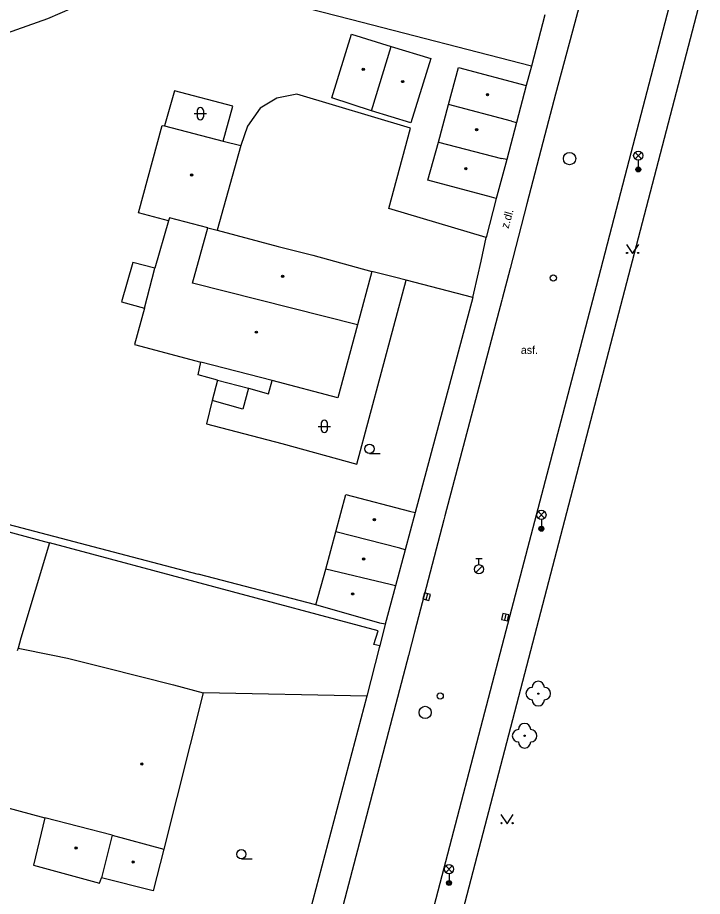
# Model space of a CAD drawing. Extents: x -600309 to -598967, y -1161267 to -1160292.
# Drawn here: x -599325.6 to -599269.9, y -1160625.1 to -1160553.7 of the extents above; entities that cross this region are included whole.
import ezdxf

# ---------------------------------------------------------------- set-up
doc = ezdxf.new("R2010")
doc.units = 0
for name, color, linetype in [('Level 10', 7, 'Continuous'), ('Level 11', 7, 'Continuous'), ('Level 22', 7, 'Continuous'), ('Level 27', 7, 'Continuous'), ('Level 28', 7, 'Continuous'), ('Level 33', 7, 'Continuous'), ('Level 36', 7, 'Continuous'), ('Level 39', 7, 'Continuous'), ('Level 40', 7, 'Continuous'), ('Level 5', 7, 'Continuous'), ('Level 51', 7, 'Continuous'), ('Level 54', 7, 'Continuous'), ('Level 7', 7, 'Continuous'), ('Level 8', 7, 'Continuous')]:
    doc.layers.add(name, color=color, linetype=linetype)

msp = doc.modelspace()

# ---------------------------------------------------------------- linework, layer by layer
at = {"layer": 'Level 10'}
for points in [[(-599274.15, -1160531), (-599277.9507, -1160545.2851), (-599280.3039, -1160554.131), (-599281.8522, -1160559.9509), (-599282.73, -1160563.25)], [(-599272.1599, -1160551.02), (-599276.23, -1160566.6)], [(-599282.73, -1160563.25), (-599284.18, -1160568.85)], [(-599276.23, -1160566.6), (-599278.57, -1160575.56)], [(-599284.18, -1160568.85), (-599285.5482, -1160574.0919), (-599286.19, -1160576.56)], [(-599278.57, -1160575.56), (-599285.45, -1160601.77)], [(-599286.19, -1160576.56), (-599286.2202, -1160576.6749), (-599290.84, -1160594.19)], [(-599290.84, -1160594.19), (-599290.9228, -1160594.5061), (-599293.3119, -1160603.632), (-599293.807, -1160605.523), (-599294.8368, -1160609.4561), (-599295, -1160610.08)], [(-599285.45, -1160601.77), (-599295.5, -1160640.29)], [(-599295, -1160610.08), (-599304.71, -1160647.14)]]:
    msp.add_lwpolyline(points, dxfattribs=at)
at = {"layer": 'Level 11'}
for points in [[(-599287.49, -1160571.59), (-599295.4099, -1160569.23)], [(-599294.94, -1160574.81), (-599296.78, -1160574.34)], [(-599294, -1160575.05), (-599294.94, -1160574.81)], [(-599288.57, -1160576.45), (-599294, -1160575.05)], [(-599297.19, -1160608.83), (-599310.49, -1160608.56)]]:
    msp.add_lwpolyline(points, dxfattribs=at)
at = {"layer": 'Level 22'}
for centre in [(-599283.26, -1160608.62), (-599284.37, -1160612.04)]:
    msp.add_circle(centre, 0.05, dxfattribs=at)
for centre, start, end in [((-599283.26, -1160608.12), 0, 180), ((-599283.76, -1160608.62), 90, 270), ((-599282.76, -1160608.62), 270, 90), ((-599283.26, -1160609.12), 180, 0), ((-599284.37, -1160611.54), 0, 180), ((-599284.87, -1160612.04), 90, 270), ((-599283.87, -1160612.04), 270, 90), ((-599284.37, -1160612.54), 180, 0)]:
    msp.add_arc(centre, 0.5, start, end, dxfattribs=at)
at = {"layer": 'Level 27'}
for p, q in [((-599292.2682, -1160600.5078), (-599292.3918, -1160600.9922)), ((-599285.8882, -1160602.1677), (-599286.0118, -1160602.6521))]:
    msp.add_line(p, q, dxfattribs=at)
for points in [[(-599292.5105, -1160600.446), (-599292.634, -1160600.9305), (-599292.1495, -1160601.054), (-599292.026, -1160600.5695)], [(-599286.1305, -1160602.1059), (-599286.254, -1160602.5904), (-599285.7695, -1160602.7139), (-599285.646, -1160602.2294)]]:
    msp.add_lwpolyline(points, close=True, dxfattribs=at)
for centre in [(-599280.7199, -1160565.18), (-599292.45, -1160610.15)]:
    msp.add_circle(centre, 0.5, dxfattribs=at)
at = {"layer": 'Level 28'}
for p, q in [((-599288.33, -1160597.645), (-599287.83, -1160597.645)), ((-599288.08, -1160598.145), (-599288.08, -1160597.645)), ((-599288.338, -1160598.792), (-599287.808, -1160598.262))]:
    msp.add_line(p, q, dxfattribs=at)
for centre, radius in [((-599282.04, -1160574.87), 0.25), ((-599288.08, -1160598.52), 0.375), ((-599291.23, -1160608.81), 0.25)]:
    msp.add_circle(centre, radius, dxfattribs=at)
at = {"layer": 'Level 33'}
for p, q in [((-599275.405, -1160565.2), (-599274.875, -1160564.67)), ((-599275.405, -1160564.67), (-599274.875, -1160565.2)), ((-599275.14, -1160565.31), (-599275.14, -1160566.06)), ((-599283.275, -1160594.37), (-599282.745, -1160593.84)), ((-599283.275, -1160593.84), (-599282.745, -1160594.37)), ((-599283.01, -1160594.48), (-599283.01, -1160595.23)), ((-599290.775, -1160623.13), (-599290.245, -1160622.6)), ((-599290.775, -1160622.6), (-599290.245, -1160623.13)), ((-599290.51, -1160623.24), (-599290.51, -1160623.99))]:
    msp.add_line(p, q, dxfattribs=at)
for centre, radius in [((-599275.14, -1160564.935), 0.375), ((-599275.14, -1160566.06), 0.2), ((-599275.14, -1160566.06), 0.1445), ((-599275.14, -1160566.06), 0.0876), ((-599283.01, -1160594.105), 0.375), ((-599283.01, -1160595.23), 0.2), ((-599283.01, -1160595.23), 0.1445), ((-599283.01, -1160595.23), 0.0876), ((-599290.51, -1160622.865), 0.375), ((-599290.51, -1160623.99), 0.2), ((-599290.51, -1160623.99), 0.1445), ((-599290.51, -1160623.99), 0.0876)]:
    msp.add_circle(centre, radius, dxfattribs=at)
at = {"layer": 'Level 36'}
for p, q in [((-599310.956, -1160561.276), (-599310.956, -1160561.776)), ((-599310.456, -1160561.276), (-599310.456, -1160561.776)), ((-599311.206, -1160561.526), (-599310.206, -1160561.526)), ((-599301.146, -1160586.916), (-599300.146, -1160586.916)), ((-599300.896, -1160586.666), (-599300.896, -1160587.166)), ((-599300.396, -1160586.666), (-599300.396, -1160587.166)), ((-599296.9699, -1160589.115), (-599296.0949, -1160589.115)), ((-599307.38, -1160622.0349), (-599306.505, -1160622.0349))]:
    msp.add_line(p, q, dxfattribs=at)
for points in [[(-599276.1, -1160572.14), (-599275.6, -1160572.89), (-599275.1, -1160572.14)], [(-599286.3, -1160618.44), (-599285.8, -1160619.19), (-599285.3, -1160618.44)]]:
    msp.add_lwpolyline(points, dxfattribs=at)
for centre, radius in [((-599276.0502, -1160572.8398), 0.05), ((-599275.1508, -1160572.8398), 0.05), ((-599296.97, -1160588.7399), 0.375), ((-599286.2502, -1160619.1398), 0.05), ((-599285.3508, -1160619.1398), 0.05), ((-599307.3801, -1160621.6598), 0.375)]:
    msp.add_circle(centre, radius, dxfattribs=at)
for centre, start, end in [((-599310.7057, -1160561.2763), 0, 180), ((-599310.7057, -1160561.7763), 180, 0), ((-599300.6457, -1160586.6663), 0, 180), ((-599300.6457, -1160587.1663), 180, 0)]:
    msp.add_arc(centre, 0.25, start, end, dxfattribs=at)
at = {"layer": 'Level 39'}
for centre, radius in [((-599297.48, -1160557.92), 0.09), ((-599297.48, -1160557.92), 0.0398), ((-599294.27, -1160558.92), 0.09), ((-599294.27, -1160558.92), 0.0398), ((-599287.39, -1160559.99), 0.09), ((-599287.39, -1160559.99), 0.0398), ((-599288.27, -1160562.82), 0.09), ((-599288.27, -1160562.82), 0.0398), ((-599311.42, -1160566.5), 0.09), ((-599311.42, -1160566.5), 0.0398), ((-599289.15, -1160566), 0.09), ((-599289.15, -1160566), 0.0398), ((-599304.03, -1160574.73), 0.09), ((-599304.03, -1160574.73), 0.0398), ((-599306.1599, -1160579.27), 0.09), ((-599306.1599, -1160579.27), 0.0398), ((-599296.57, -1160594.5), 0.09), ((-599296.57, -1160594.5), 0.0398), ((-599297.45, -1160597.69), 0.09), ((-599297.45, -1160597.69), 0.0398), ((-599298.34, -1160600.52), 0.09), ((-599298.34, -1160600.52), 0.0398), ((-599315.46, -1160614.33), 0.09), ((-599315.46, -1160614.33), 0.0398), ((-599320.8, -1160621.15), 0.09), ((-599320.8, -1160621.15), 0.0398), ((-599316.17, -1160622.29), 0.09), ((-599316.17, -1160622.29), 0.0398)]:
    msp.add_circle(centre, radius, dxfattribs=at)
at = {"layer": 'Level 5'}
for points in [[(-599300.03, -1160560.25), (-599298.42, -1160555.06)], [(-599298.42, -1160555.06), (-599295.2199, -1160556.07)], [(-599296.8, -1160561.3), (-599295.2199, -1160556.07)], [(-599295.2199, -1160556.07), (-599291.98, -1160557.05)], [(-599291.98, -1160557.05), (-599293.61, -1160562.28)], [(-599290.55, -1160560.78), (-599289.74, -1160557.78)], [(-599289.74, -1160557.78), (-599284.24, -1160559.25)], [(-599284.24, -1160559.25), (-599285.03, -1160562.24)], [(-599296.8, -1160561.3), (-599300.03, -1160560.25)], [(-599293.61, -1160562.28), (-599296.8, -1160561.3)], [(-599291.36, -1160563.84), (-599290.55, -1160560.78)], [(-599285.43, -1160562.13), (-599290.55, -1160560.78)], [(-599285.43, -1160562.13), (-599285.03, -1160562.24)], [(-599315.7199, -1160569.59), (-599313.8, -1160562.48)], [(-599313.8, -1160562.48), (-599313.63, -1160562.52)], [(-599313.63, -1160562.52), (-599308.86, -1160563.75)], [(-599285.03, -1160562.24), (-599285.82, -1160565.24)], [(-599307.43, -1160564.12), (-599309.34, -1160571)], [(-599308.86, -1160563.75), (-599307.43, -1160564.12)], [(-599292.23, -1160566.92), (-599291.36, -1160563.84)], [(-599291.36, -1160563.84), (-599286.26, -1160565.17)], [(-599285.82, -1160565.24), (-599286.62, -1160568.23)], [(-599285.82, -1160565.24), (-599286.26, -1160565.17)], [(-599287.05, -1160568.31), (-599292.23, -1160566.92)], [(-599286.67, -1160568.4099), (-599287.05, -1160568.31)], [(-599286.62, -1160568.23), (-599286.67, -1160568.4099)], [(-599313.29, -1160570.24), (-599315.7199, -1160569.59)], [(-599313.2199, -1160569.99), (-599313.29, -1160570.24)], [(-599310.1, -1160570.8), (-599313.2199, -1160569.99)], [(-599313.29, -1160570.24), (-599314.4, -1160574.08)], [(-599311.35, -1160575.29), (-599310.1, -1160570.8)], [(-599310.1, -1160570.8), (-599309.34, -1160571)], [(-599309.34, -1160571), (-599304.38, -1160572.32)], [(-599304.38, -1160572.32), (-599301.56, -1160573.03)], [(-599301.56, -1160573.03), (-599296.78, -1160574.34)], [(-599315.25, -1160577.31), (-599314.4, -1160574.08)], [(-599296.78, -1160574.34), (-599297.94, -1160578.67)], [(-599297.94, -1160578.67), (-599311.35, -1160575.29)], [(-599315.25, -1160577.31), (-599316.06, -1160580.26)], [(-599297.94, -1160578.67), (-599299.54, -1160584.59)], [(-599316.06, -1160580.26), (-599310.67, -1160581.7)], [(-599304.88, -1160583.18), (-599310.67, -1160581.7)], [(-599299.54, -1160584.59), (-599304.88, -1160583.18)], [(-599299.7, -1160595.49), (-599298.9, -1160592.45)], [(-599298.9, -1160592.45), (-599293.71, -1160593.81)], [(-599330.7, -1160594.29), (-599322.95, -1160596.38)], [(-599293.26, -1160593.92), (-599294.07, -1160596.93)], [(-599293.71, -1160593.81), (-599293.26, -1160593.92)], [(-599300.51, -1160598.5), (-599299.7, -1160595.49)], [(-599294.51, -1160596.82), (-599299.7, -1160595.49)], [(-599322.95, -1160596.38), (-599325.29, -1160604.11)], [(-599294.07, -1160596.93), (-599294.86, -1160599.87)], [(-599294.07, -1160596.93), (-599294.51, -1160596.82)], [(-599301.33, -1160601.42), (-599300.51, -1160598.5)], [(-599295.28, -1160599.77), (-599300.51, -1160598.5)], [(-599294.86, -1160599.87), (-599295.69, -1160602.98)], [(-599294.86, -1160599.87), (-599295.28, -1160599.77)], [(-599296.13, -1160602.9), (-599301.33, -1160601.42)], [(-599295.69, -1160602.98), (-599296.13, -1160602.9)], [(-599325.29, -1160604.11), (-599325.52, -1160604.93)], [(-599325.52, -1160604.93), (-599325.59, -1160605.15)], [(-599325.52, -1160604.93), (-599322.68, -1160605.5)], [(-599322.68, -1160605.5), (-599321.51, -1160605.75)], [(-599321.51, -1160605.75), (-599318.35, -1160606.53)], [(-599318.35, -1160606.53), (-599312.9, -1160607.9099)], [(-599310.49, -1160608.56), (-599313.67, -1160621.26)], [(-599312.9, -1160607.9099), (-599310.49, -1160608.56)], [(-599328.67, -1160617.28), (-599323.33, -1160618.71)], [(-599323.33, -1160618.71), (-599324.27, -1160622.55)], [(-599317.87, -1160620.12), (-599323.33, -1160618.71)], [(-599317.87, -1160620.12), (-599318.74, -1160623.58)], [(-599317.87, -1160620.12), (-599313.67, -1160621.26)], [(-599313.67, -1160621.26), (-599314.55, -1160624.63)], [(-599324.27, -1160622.55), (-599318.9, -1160624.02)], [(-599318.9, -1160624.02), (-599318.74, -1160623.58)], [(-599314.55, -1160624.63), (-599318.74, -1160623.58)]]:
    msp.add_lwpolyline(points, dxfattribs=at)
at = {"layer": 'Level 51'}
for points in [[(-599298.52, -1160553.89), (-599314.07, -1160549.88)], [(-599293.11, -1160640.49), (-599269.93, -1160551.67)], [(-599312.81, -1160559.68), (-599313.63, -1160562.52)], [(-599308.08, -1160560.93), (-599312.81, -1160559.68)], [(-599302.88, -1160559.95), (-599304.5, -1160560.28)], [(-599293.65, -1160562.7), (-599302.88, -1160559.95)], [(-599304.5, -1160560.28), (-599305.85, -1160561.08)], [(-599308.86, -1160563.75), (-599308.08, -1160560.93)], [(-599305.85, -1160561.08), (-599306.87, -1160562.55)], [(-599306.87, -1160562.55), (-599307.43, -1160564.12)], [(-599295.4099, -1160569.23), (-599293.65, -1160562.7)], [(-599316.2, -1160573.61), (-599317.12, -1160576.81)], [(-599314.4, -1160574.08), (-599316.2, -1160573.61)], [(-599317.12, -1160576.81), (-599315.25, -1160577.31)], [(-599310.89, -1160582.7199), (-599310.67, -1160581.7)], [(-599309.32, -1160583.17), (-599310.89, -1160582.7199)], [(-599309.32, -1160583.17), (-599306.81, -1160583.82)], [(-599305.18, -1160584.27), (-599304.88, -1160583.18)], [(-599306.81, -1160583.82), (-599305.18, -1160584.27)], [(-599330.6, -1160593.75), (-599310.9, -1160598.9099)]]:
    msp.add_lwpolyline(points, dxfattribs=at)
at = {"layer": 'Level 54'}
for points in [[(-599298.01, -1160589.98), (-599294, -1160575.05)], [(-599309.32, -1160583.17), (-599309.75, -1160584.83)], [(-599306.81, -1160583.82), (-599307.26, -1160585.51)], [(-599309.75, -1160584.83), (-599310.2, -1160586.7199)], [(-599307.26, -1160585.51), (-599309.75, -1160584.83)], [(-599310.2, -1160586.7199), (-599304.1, -1160588.31)], [(-599304.1, -1160588.31), (-599298.01, -1160589.98)], [(-599296.28, -1160603.52), (-599322.95, -1160596.38)], [(-599296.63, -1160604.63), (-599296.28, -1160603.52)], [(-599296.14, -1160604.75), (-599296.63, -1160604.63)]]:
    msp.add_lwpolyline(points, dxfattribs=at)
at = {"layer": 'Level 7'}
for points in [[(-599323.09, -1160553.81), (-599314.07, -1160549.88), (-599312.99, -1160549.41)], [(-599282.73, -1160553.49), (-599283.82, -1160557.68)], [(-599326.45, -1160554.98), (-599323.09, -1160553.81)], [(-599283.82, -1160557.68), (-599298.52, -1160553.89)], [(-599283.82, -1160557.68), (-599284.24, -1160559.25)], [(-599286.67, -1160568.4099), (-599287.49, -1160571.59)], [(-599288.57, -1160576.45), (-599293.26, -1160593.92)], [(-599301.33, -1160601.42), (-599310.9, -1160598.9099)], [(-599295.69, -1160602.98), (-599296.14, -1160604.75)], [(-599297.19, -1160608.83), (-599304.75, -1160637.35)]]:
    msp.add_lwpolyline(points, dxfattribs=at)
at = {"layer": 'Level 8'}
for points in [[(-599288.57, -1160576.45), (-599288.49, -1160576.09), (-599287.9131, -1160573.495), (-599287.49, -1160571.59)], [(-599296.14, -1160604.75), (-599296.1779, -1160604.897), (-599297.19, -1160608.83)]]:
    msp.add_lwpolyline(points, dxfattribs=at)

# ---------------------------------------------------------------- texts
at = {"layer": 'Level 40'}
msp.add_text('z.dl.', height=0.65, rotation=74.26, dxfattribs=at).set_placement((-599285.69, -1160570.9))
msp.add_text('asf.', height=0.65, dxfattribs=at).set_placement((-599284.68, -1160581.04))

doc.saveas('drawing.dxf')
